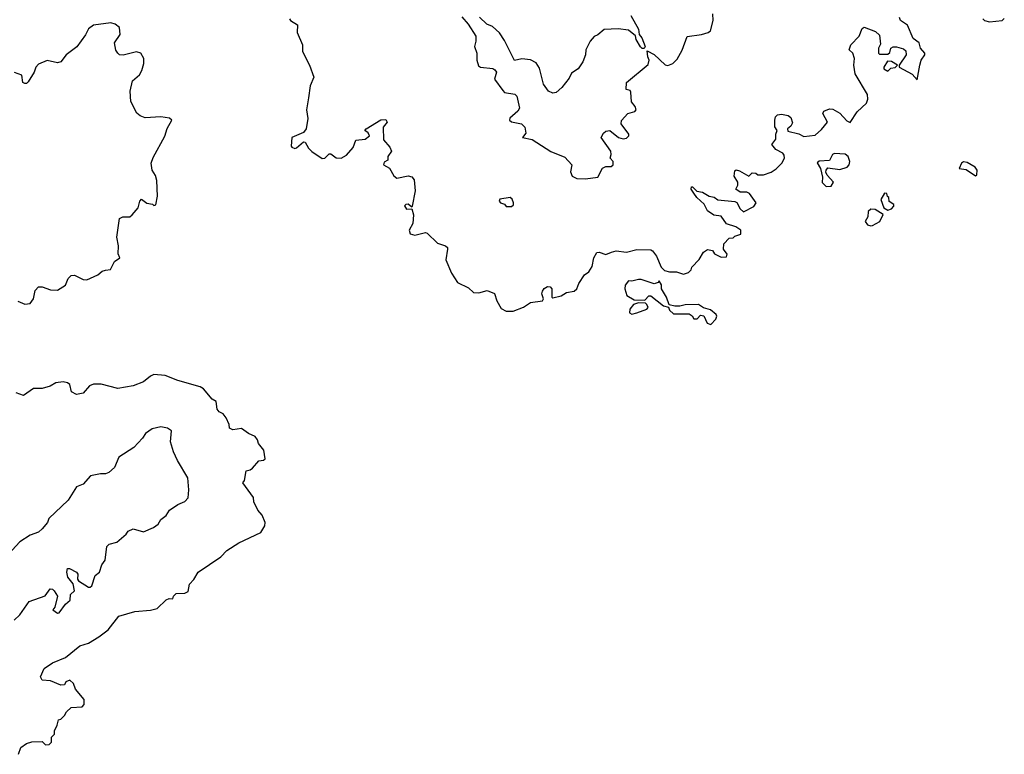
# Model space of a CAD drawing. Extents: x 2219101 to 2444320, y 201258 to 358766.
# Tile 292 of 349: x 2428295 to 2434022, y 249155 to 253430. Entities that reach past the tile are written whole.
import ezdxf

# ---------------------------------------------------------------- set-up
doc = ezdxf.new("R2010")
doc.units = 0

msp = doc.modelspace()

# ---------------------------------------------------------------- linework, layer by layer
at = {"layer": '0CON10XD'}
for points in [[(2431585, 252503.5), (2431656.7, 252513.3), (2431685, 252565.6), (2431705, 252576.7), (2431735, 252575.8), (2431746.9, 252585), (2431746.9, 252605), (2431728.8, 252625), (2431735.5, 252645), (2431732.2, 252665), (2431677.5, 252745), (2431690.7, 252769.3), (2431705, 252782.5), (2431726.4, 252786.4), (2431777.5, 252745), (2431805, 252736.7), (2431825, 252740), (2431837.5, 252755), (2431837.5, 252765), (2431794.1, 252824.1), (2431795.8, 252844.2), (2431832, 252885), (2431873.6, 252896.4), (2431880, 252905), (2431873.8, 252925), (2431852.5, 252952.5), (2431849.6, 253009.5), (2431845, 253017.5), (2431822.5, 253025), (2431823.8, 253065), (2431950, 253170), (2431956.2, 253195), (2431948, 253215), (2431945, 253250), (2431985, 253227.5), (2432048.3, 253168.3), (2432065, 253164), (2432094.1, 253175.9), (2432118.8, 253201.2), (2432147.9, 253252.1), (2432177, 253333), (2432260, 253345), (2432300, 253355), (2432312.5, 253365), (2432328.9, 253425), (2432326.2, 253465)], [(2428285, 251791.4), (2428325, 251774), (2428355, 251779.2), (2428375.5, 251805), (2428385.5, 251855), (2428405, 251875.7), (2428425, 251875.8), (2428475, 251857.5), (2428515, 251856), (2428561.2, 251885), (2428577.5, 251925), (2428595, 251942.5), (2428614.2, 251944.2), (2428665, 251918.8), (2428685, 251916.7), (2428750, 251945), (2428775, 251967.5), (2428795, 251973.3), (2428823, 251977), (2428847, 252023), (2428877.5, 252045), (2428868.3, 252068.3), (2428870, 252115), (2428859.2, 252165), (2428875.9, 252274.1), (2428895, 252284), (2428935, 252283.8), (2428950, 252295), (2428983.3, 252335), (2428993.3, 252375), (2429004.1, 252385.9), (2429035, 252363.3), (2429067, 252357), (2429075, 252350), (2429087, 252353), (2429096, 252404), (2429092.3, 252495), (2429085, 252522.9), (2429065.3, 252555.3), (2429059.3, 252595), (2429070.8, 252629.2), (2429138.3, 252751.7), (2429153.3, 252796.7), (2429180, 252845), (2429166.7, 252856.7), (2429115, 252866), (2429025, 252860), (2428995, 252870.8), (2428975.5, 252885.5), (2428942, 252955), (2428937.5, 253015), (2428952, 253075), (2428991.3, 253108.7), (2429005.7, 253135), (2429017.5, 253175), (2429016.9, 253205), (2429000, 253235), (2428975, 253242.9), (2428896.2, 253223.8), (2428876.3, 253226.3), (2428865.7, 253235), (2428855, 253253.3), (2428846.4, 253295), (2428878.9, 253345), (2428875.8, 253385.8), (2428851.1, 253405), (2428825, 253412.7), (2428725, 253399.2), (2428695, 253377.5), (2428678.5, 253341.5), (2428627.5, 253272.5), (2428565.6, 253225), (2428534.7, 253185.3), (2428515, 253179.1), (2428455, 253193.8), (2428405, 253171.4), (2428389, 253155), (2428378.8, 253125), (2428345, 253068.8), (2428335, 253058.8), (2428325, 253058.8), (2428313.8, 253065), (2428307.4, 253107.4), (2428265, 253124)], [(2429863.8, 253435), (2429870, 253425), (2429910, 253400), (2429909.4, 253355), (2429940.4, 253285), (2429939.4, 253245), (2429981.2, 253165), (2430005.7, 253095), (2429984.2, 253045), (2429975.6, 252975.6), (2429963.1, 252905), (2429971.4, 252855), (2429961.2, 252795), (2429945, 252773.8), (2429877.5, 252745), (2429874, 252695), (2429878.3, 252688.3), (2429895, 252681.2), (2429905, 252683.8), (2429945, 252720), (2429955, 252716.7), (2429975, 252683.3), (2429995, 252663.8), (2430055, 252623.3), (2430070, 252625), (2430095, 252650), (2430105, 252650), (2430135, 252626.7), (2430165, 252623.8), (2430195, 252642), (2430234.3, 252685.7), (2430250.7, 252729.3), (2430305, 252735.8), (2430328.8, 252755), (2430321.7, 252771.7), (2430302.5, 252785), (2430310, 252795), (2430395, 252847.5), (2430425, 252850), (2430432, 252835), (2430409.2, 252805), (2430411.7, 252731.7), (2430448.3, 252688.3), (2430456.7, 252665), (2430436.7, 252635), (2430436.2, 252613.8), (2430415, 252602), (2430411.9, 252585), (2430446.4, 252566.4), (2430471.7, 252521.7), (2430488.3, 252508.3), (2430555, 252521.2), (2430575.7, 252515.7), (2430589.2, 252499.2), (2430596, 252435), (2430577.5, 252345), (2430575, 252340), (2430555, 252357.5), (2430540, 252355), (2430533.6, 252346.4), (2430545, 252328), (2430575, 252330), (2430586.2, 252295), (2430581.2, 252245), (2430560, 252205), (2430566.7, 252185), (2430593.7, 252176.3), (2430655, 252191.2), (2430665, 252188.8), (2430725, 252130), (2430772.5, 252115), (2430782.5, 252105), (2430783.3, 252095), (2430773.6, 252033.6), (2430806, 251955), (2430841.1, 251901.1), (2430905, 251870), (2430935, 251843.1), (2430965, 251840.8), (2431014, 251854), (2431056.1, 251836.1), (2431070, 251795), (2431095, 251750), (2431125, 251733.3), (2431165, 251733.3), (2431225, 251756.7), (2431265, 251783.8), (2431336.1, 251793.9), (2431342.5, 251805), (2431332.5, 251835), (2431335, 251850), (2431345, 251866.7), (2431365, 251876.7), (2431380, 251875), (2431390, 251865), (2431390, 251815), (2431395, 251812.5), (2431445, 251823.8), (2431475, 251842.5), (2431520, 251850), (2431535.7, 251864.3), (2431546.7, 251895), (2431580, 251945), (2431605, 251963.3), (2431625, 251993.8), (2431634.7, 252045), (2431650.9, 252075), (2431665, 252077.9), (2431705, 252063.5), (2431736.9, 252076.9), (2431765, 252085.9), (2431825, 252076.7), (2431885, 252093.1), (2431965, 252090.8), (2431976, 252085), (2431998.8, 252055), (2432025, 251990), (2432045, 251970), (2432075, 251962.5), (2432115, 251962.5), (2432155, 251950), (2432185, 251960), (2432200, 251975), (2432205, 251990), (2432247.5, 252035), (2432271.7, 252078.3), (2432295, 252092.5), (2432325, 252087.5), (2432337, 252067), (2432375, 252047.5), (2432405, 252050), (2432410, 252065), (2432387.5, 252095), (2432390, 252125), (2432421.7, 252158.3), (2432445, 252160), (2432455, 252170), (2432488.3, 252181.7), (2432490, 252205), (2432460, 252225), (2432405, 252242.5), (2432375, 252287.5), (2432333, 252293), (2432295, 252317.5), (2432276.4, 252356.4), (2432232.5, 252395), (2432215, 252420), (2432200, 252445), (2432201.7, 252458.3), (2432208.3, 252458.3), (2432233, 252433), (2432265.8, 252425.8), (2432305, 252402.5), (2432335, 252397.5), (2432355, 252382.5), (2432455, 252372.5), (2432466.4, 252366.4), (2432485, 252330), (2432505, 252312.5), (2432565, 252342.5), (2432577.5, 252365), (2432538.8, 252418.8), (2432525, 252426.2), (2432485, 252427.5), (2432460, 252445), (2432471.7, 252468.3), (2432472.5, 252485), (2432450.7, 252520.7), (2432455, 252550), (2432462.5, 252557.5), (2432481.7, 252551.7), (2432535, 252520), (2432555, 252540), (2432577, 252537), (2432588.3, 252528.3), (2432621.7, 252528.3), (2432665, 252542.5), (2432695, 252563.3), (2432727.5, 252595), (2432742.5, 252625), (2432741.7, 252641.7), (2432733, 252653), (2432692.5, 252675), (2432670, 252705), (2432692.5, 252735), (2432692.5, 252765), (2432700, 252785), (2432687, 252807), (2432686.2, 252845), (2432691.2, 252865), (2432702.9, 252877.1), (2432725, 252880), (2432765, 252872), (2432780.4, 252860.5), (2432789.3, 252830.7), (2432779.3, 252810.7), (2432760, 252795), (2432761.7, 252781.7), (2432827, 252767), (2432855, 252750), (2432921.7, 252758.3), (2432959.3, 252790.7), (2432992.5, 252835), (2432966.7, 252885), (2432972.5, 252897.5), (2433005, 252911.2), (2433025, 252908.8), (2433065, 252886.7), (2433105, 252842.5), (2433125, 252832.5), (2433166.7, 252895), (2433220, 252945), (2433227, 252967), (2433226.7, 252995), (2433153.3, 253115), (2433146.7, 253165), (2433150, 253205), (2433140, 253235), (2433120, 253255), (2433130, 253285), (2433177.5, 253335), (2433195, 253380), (2433206.1, 253386.1), (2433271.7, 253361.7), (2433295, 253340), (2433302.5, 253287.5), (2433290, 253265), (2433290, 253235), (2433295, 253230), (2433345, 253230), (2433355, 253240), (2433362.5, 253265), (2433375, 253273.3), (2433395, 253273.3), (2433435, 253260), (2433449.3, 253249.3), (2433450, 253225), (2433410, 253165), (2433410, 253155), (2433485, 253112.5), (2433515, 253080), (2433530, 253165), (2433537.5, 253195), (2433560, 253225), (2433560, 253235), (2433533.8, 253265), (2433526.7, 253295), (2433491.7, 253321.7), (2433458, 253398), (2433418.8, 253425), (2433412.3, 253442.3)], [(2430866.4, 253446.4), (2430903.8, 253403.8), (2430948.8, 253335), (2430948.8, 253305), (2430940, 253275), (2430954, 253235), (2430953.8, 253195), (2430962.7, 253162.7), (2430975, 253154), (2431046.1, 253146.1), (2431059.3, 253139.3), (2431067.5, 253125), (2431057.5, 253085), (2431105, 253017.5), (2431115, 253007.5), (2431175, 252996.7), (2431186.7, 252985), (2431202.5, 252915), (2431191.7, 252898.3), (2431145, 252857.5), (2431143.3, 252845), (2431155, 252836.7), (2431213.6, 252823.6), (2431232.5, 252805), (2431239.3, 252770.7), (2431220, 252745), (2431275, 252733.3), (2431385, 252664), (2431465, 252630), (2431505.8, 252585.8), (2431499.2, 252545), (2431508.8, 252518.8), (2431535.8, 252505.8), (2431585, 252503.5)], [(2431850, 253455), (2431893.3, 253375), (2431897.5, 253345), (2431913.3, 253325), (2431932.5, 253275), (2431927.5, 253262.5), (2431915, 253263.3), (2431905, 253272.5), (2431880, 253315), (2431876.7, 253336.7), (2431835, 253370), (2431775, 253377.5), (2431695, 253372.5), (2431658.3, 253341.7), (2431637, 253333), (2431612.5, 253305), (2431587.5, 253255), (2431586.7, 253225), (2431570, 253185), (2431543.3, 253145), (2431505, 253120), (2431490.7, 253089.3), (2431447.5, 253035), (2431415, 253006.7), (2431395, 253002), (2431371.2, 253015), (2431342.5, 253055), (2431318.3, 253148.3), (2431299.6, 253179.5), (2431266.4, 253196.4), (2431215, 253203.3), (2431173.6, 253193.6), (2431115, 253308.8), (2431085, 253353.8), (2431045, 253390), (2431012.5, 253405), (2430970, 253445)], [(2433896.1, 253436.1), (2433906.4, 253426.4), (2433935, 253417.5), (2434010, 253425), (2434021.7, 253438.3)], [(2433345, 253130), (2433361.7, 253148.3), (2433387, 253153), (2433400, 253165), (2433365, 253187.5), (2433341.7, 253188.3), (2433320, 253155), (2433320, 253145), (2433345, 253130)], [(2432985, 252460), (2433015, 252462.5), (2433028.8, 252485), (2432991.2, 252525), (2432983.6, 252543.6), (2432986.1, 252553.9), (2432995, 252567.5), (2433065, 252558.8), (2433107.3, 252572.7), (2433120, 252585), (2433123.8, 252605), (2433113.6, 252633.6), (2433097, 252647), (2433035, 252652.5), (2433022.5, 252645), (2433005, 252610), (2432945, 252607.5), (2432933, 252597), (2432953.3, 252565), (2432963.6, 252513.6), (2432963, 252483), (2432985, 252460)], [(2433855, 252522.5), (2433861.7, 252528.3), (2433863.3, 252555), (2433853, 252573), (2433805, 252600), (2433785, 252602.5), (2433772.5, 252595), (2433760, 252565), (2433799.6, 252559.5), (2433855, 252522.5)], [(2431125, 252343.3), (2431155, 252343.8), (2431166.1, 252353.9), (2431166.7, 252365), (2431160, 252385), (2431147.5, 252395), (2431088, 252385), (2431084.6, 252375), (2431092, 252365), (2431115, 252357.5), (2431125, 252343.3)], [(2433345, 252322.5), (2433365, 252330), (2433380, 252345), (2433380, 252355), (2433351.7, 252371.7), (2433350, 252395), (2433341.7, 252401.7), (2433338.3, 252418.3), (2433325, 252420), (2433303.6, 252383.6), (2433320, 252335), (2433345, 252322.5)], [(2433245, 252230), (2433255, 252232.5), (2433297.5, 252255), (2433316.7, 252296.7), (2433270, 252325), (2433245, 252327.5), (2433230, 252315), (2433227, 252283), (2433213.3, 252255), (2433225, 252237.5), (2433245, 252230)], [(2432315, 251656.7), (2432342.9, 251687.1), (2432348.9, 251705), (2432345.4, 251715.4), (2432312.6, 251742.6), (2432273, 251753), (2432243, 251773), (2432165, 251770), (2432135, 251762.5), (2432105, 251762.5), (2432071.7, 251771.7), (2432057.5, 251815), (2432027.5, 251865), (2432027, 251887), (2432015, 251910), (2432008.3, 251901.7), (2431985, 251893.3), (2431909.1, 251919.1), (2431895, 251918.9), (2431855, 251908), (2431835, 251911.2), (2431816.2, 251885), (2431814.2, 251865), (2431825.8, 251825.8), (2431869.3, 251799.3), (2431931.7, 251798.3), (2431955, 251822.5), (2431965, 251823.3), (2432040, 251765), (2432068.3, 251758.3), (2432075, 251740), (2432098.3, 251718.3), (2432189.3, 251719.3), (2432206.4, 251706.4), (2432215, 251690), (2432235, 251690), (2432255, 251710), (2432275, 251707.5), (2432294.2, 251664.2), (2432315, 251656.7)], [(2431855, 251717.5), (2431885, 251724.2), (2431942.5, 251745), (2431950, 251755), (2431943, 251773), (2431935, 251780), (2431895, 251782.5), (2431865, 251772.5), (2431843.3, 251745), (2431842.5, 251725), (2431855, 251717.5)], [(2429697.5, 250445), (2429720, 250485), (2429722.5, 250505), (2429706.1, 250546.1), (2429680, 250575), (2429657.5, 250625), (2429655, 250650), (2429592.5, 250735), (2429601.7, 250748.3), (2429612.5, 250805), (2429635, 250810), (2429649.3, 250820.7), (2429685, 250863.3), (2429713.9, 250866.1), (2429723.3, 250875), (2429714.2, 250925), (2429683, 250963), (2429678, 250985), (2429664, 251005), (2429625, 251021.9), (2429585, 251051.2), (2429535, 251043.8), (2429515, 251052.5), (2429512.5, 251075), (2429495, 251112.5), (2429477.5, 251137.5), (2429455, 251148.8), (2429443.2, 251163.2), (2429438.3, 251208.3), (2429415, 251221.2), (2429365, 251282), (2429345, 251294), (2429215, 251330.8), (2429140.4, 251360.5), (2429075, 251366.2), (2429055, 251356.7), (2429015, 251322), (2428955, 251299.2), (2428865, 251284), (2428769.3, 251309.3), (2428725, 251310), (2428700.8, 251299.2), (2428665, 251256.7), (2428625, 251250), (2428596.7, 251265), (2428586.6, 251306.6), (2428573.8, 251316.2), (2428547.5, 251322.5), (2428505, 251316.9), (2428473.2, 251296.8), (2428425, 251284.3), (2428375, 251283.3), (2428317.1, 251242.9), (2428275, 251259.4)], [(2428262.5, 249935), (2428295, 249966.7), (2428350, 250045), (2428442.5, 250077.5), (2428472.5, 250117.5), (2428485, 250115.8), (2428495, 250106), (2428514, 250075), (2428499.2, 250010.8), (2428487.5, 249995), (2428515, 249976.9), (2428525, 249979.4), (2428561.1, 250028.9), (2428588.1, 250051.9), (2428590, 250085), (2428614, 250106), (2428606.5, 250146.5), (2428574.2, 250185.8), (2428568.8, 250215), (2428573.6, 250236.4), (2428585, 250236.7), (2428625, 250215.7), (2428633.8, 250203.8), (2428631.1, 250175), (2428636.9, 250165), (2428695, 250127.8), (2428705, 250127.1), (2428714.2, 250135), (2428733.9, 250196.1), (2428760, 250215), (2428772.3, 250257.7), (2428791.2, 250285), (2428801.2, 250365), (2428815, 250377.5), (2428860.5, 250389.5), (2428913.6, 250436.4), (2428925, 250453.3), (2428955, 250466.7), (2429015, 250450), (2429072.5, 250475), (2429100, 250495), (2429115, 250522.5), (2429146.7, 250545), (2429166.7, 250575), (2429215, 250608), (2429255, 250626.2), (2429275, 250647.5), (2429279.4, 250695), (2429273.3, 250765), (2429212, 250865), (2429190, 250915), (2429172.7, 250972.7), (2429177.5, 251037.5), (2429155, 251054), (2429115, 251060.8), (2429065, 251049.2), (2429027.3, 251022.7), (2429010, 250995), (2428959.1, 250940.9), (2428871.2, 250885), (2428846.7, 250825), (2428812.5, 250795), (2428795, 250786.7), (2428765, 250787.5), (2428707.5, 250775), (2428665, 250727.5), (2428625, 250712.5), (2428576.7, 250635), (2428465, 250527.5), (2428456.7, 250505), (2428425, 250467.5), (2428405, 250448.8), (2428355, 250430.8), (2428295, 250392), (2428185, 250271.2)], [(2428287.5, 249155), (2428302.5, 249195), (2428335, 249217.5), (2428365, 249227.5), (2428425, 249230), (2428445, 249210), (2428467, 249213), (2428480, 249225), (2428480, 249255), (2428497, 249273), (2428498.3, 249291.7), (2428512.5, 249325), (2428520, 249355), (2428535, 249360), (2428555, 249380), (2428567, 249403), (2428595, 249427.5), (2428658.3, 249431.7), (2428670, 249445), (2428670, 249475), (2428620, 249535), (2428607, 249567), (2428587, 249587), (2428563.6, 249576.4), (2428555, 249560), (2428535, 249557.5), (2428475, 249583.3), (2428425, 249587.5), (2428416.7, 249605), (2428437.5, 249655), (2428485, 249687.5), (2428562.3, 249717.7), (2428645, 249785.6), (2428695, 249802.5), (2428755, 249838), (2428809.7, 249880.3), (2428871.7, 249958.3), (2428965, 249986.2), (2429055, 249993.8), (2429095, 250003.3), (2429147.5, 250055), (2429165, 250062.5), (2429185, 250060), (2429190, 250075), (2429205, 250090), (2429255, 250092.5), (2429275, 250102.5), (2429282.5, 250145), (2429308.3, 250171.7), (2429332.5, 250215), (2429465, 250303.8), (2429499.7, 250340.3), (2429570, 250385), (2429697.5, 250445)]]:
    msp.add_lwpolyline(points, dxfattribs=at)

doc.saveas('drawing.dxf')
